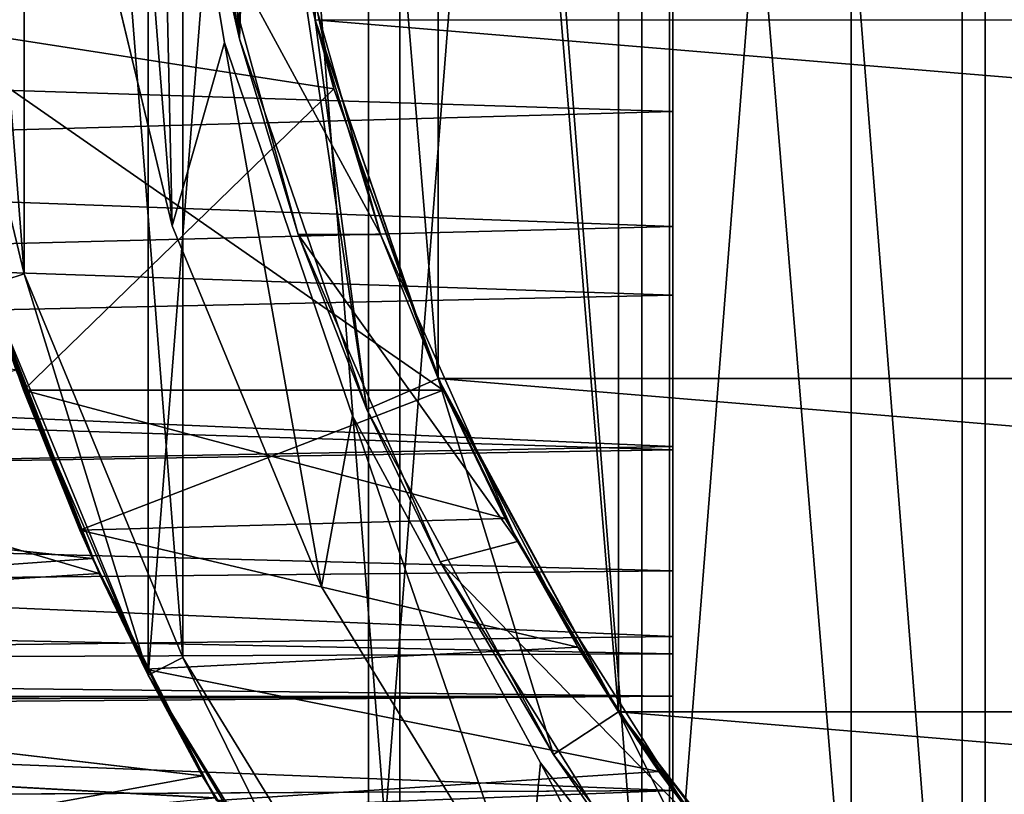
# Model space of a CAD drawing. Header units: millimetres. Extents: x -182 to 217, y -96 to 236.
# Tile 401 of 458: x 183.8 to 190.13, y -8.6 to -3.62. Entities that reach past the tile are written whole.
import ezdxf

# ---------------------------------------------------------------- set-up
doc = ezdxf.new("R2010")
doc.units = ezdxf.units.MM
doc.header["$LTSCALE"] = 52.148148
for name, color, linetype in [('823', 7, 'CONTINUOUS'), ('824', 7, 'CONTINUOUS'), ('826', 7, 'CONTINUOUS'), ('827', 7, 'CONTINUOUS'), ('829', 7, 'CONTINUOUS'), ('830', 7, 'CONTINUOUS'), ('832', 7, 'CONTINUOUS'), ('842', 7, 'CONTINUOUS'), ('844', 7, 'CONTINUOUS'), ('846', 7, 'CONTINUOUS'), ('847', 7, 'CONTINUOUS'), ('850', 7, 'CONTINUOUS'), ('851', 7, 'CONTINUOUS'), ('852', 7, 'CONTINUOUS'), ('853', 7, 'CONTINUOUS'), ('860', 7, 'CONTINUOUS'), ('861', 7, 'CONTINUOUS'), ('862', 7, 'CONTINUOUS'), ('863', 7, 'CONTINUOUS'), ('864', 7, 'CONTINUOUS'), ('867', 7, 'CONTINUOUS'), ('869', 7, 'CONTINUOUS'), ('880', 7, 'CONTINUOUS'), ('885', 7, 'CONTINUOUS'), ('887', 7, 'CONTINUOUS'), ('888', 7, 'CONTINUOUS'), ('889', 7, 'CONTINUOUS'), ('921', 7, 'CONTINUOUS'), ('923', 7, 'CONTINUOUS'), ('924', 7, 'CONTINUOUS')]:
    doc.layers.add(name, color=color, linetype=linetype)

msp = doc.modelspace()

# ---------------------------------------------------------------- linework, layer by layer
at = {"layer": '823', "color": 7, "linetype": 'CONTINUOUS', "true_color": 0xaaaaaa}
for points in [[(189.8608, 13.9556, -69.5), (192.1688, 15.37, -69.5), (189.8608, -13.9556, -69.5), (189.8608, 13.9556, -69.5)], [(189.8608, -13.9556, -69.5), (192.1688, 15.37, -69.5), (192.1688, -15.37, -69.5), (189.8608, -13.9556, -69.5)], [(187.8024, 12.1976, -69.5), (189.8608, 13.9556, -69.5), (187.8024, -12.1976, -69.5), (187.8024, 12.1976, -69.5)], [(187.8024, -12.1976, -69.5), (189.8608, 13.9556, -69.5), (189.8608, -13.9556, -69.5), (187.8024, -12.1976, -69.5)], [(186.0444, 10.1392, -69.5), (187.8024, 12.1976, -69.5), (186.0444, -10.1392, -69.5), (186.0444, 10.1392, -69.5)], [(186.0444, -10.1392, -69.5), (187.8024, 12.1976, -69.5), (187.8024, -12.1976, -69.5), (186.0444, -10.1392, -69.5)], [(184.6301, 7.8312, -69.5), (186.0444, 10.1392, -69.5), (184.6301, -7.8312, -69.5), (184.6301, 7.8312, -69.5)], [(184.6301, -7.8312, -69.5), (186.0444, 10.1392, -69.5), (186.0444, -10.1392, -69.5), (184.6301, -7.8312, -69.5)], [(183.5942, 5.3304, -69.5), (184.6301, 7.8312, -69.5), (183.5942, -5.3304, -69.5), (183.5942, 5.3304, -69.5)], [(183.5942, -5.3304, -69.5), (184.6301, 7.8312, -69.5), (184.6301, -7.8312, -69.5), (183.5942, -5.3304, -69.5)]]:
    msp.add_3dface(points, dxfattribs=at)
at = {"layer": '824', "color": 7, "linetype": 'CONTINUOUS', "true_color": 0xaaaaaa}
for points in [[(183.2093, -2.6594, 29.5), (183.5942, -5.3304, 29.5), (183.832, -5.2533, 29.5), (183.2093, -2.6594, 29.5)], [(183.5942, -5.3304, 29.5), (184.6301, -7.8312, 29.5), (183.832, -5.2533, 29.5), (183.5942, -5.3304, 29.5)], [(183.832, -5.2533, 29.5), (184.6301, -7.8312, 29.5), (184.8529, -7.7178, 29.5), (183.832, -5.2533, 29.5)], [(184.6301, -7.8312, 29.5), (186.0444, -10.1392, 29.5), (184.8529, -7.7178, 29.5), (184.6301, -7.8312, 29.5)], [(184.8529, -7.7178, 29.5), (186.0444, -10.1392, 29.5), (186.2467, -9.9924, 29.5), (184.8529, -7.7178, 29.5)]]:
    msp.add_3dface(points, dxfattribs=at)
at = {"layer": '826', "color": 7, "linetype": 'CONTINUOUS', "true_color": 0xaaaaaa}
for points in [[(183.5942, -5.3304, -69.5), (184.6301, -7.8312, -69.5), (183.7791, -5.869, -9.6881), (183.5942, -5.3304, -69.5)], [(184.6301, -7.8312, 29.5), (183.5942, -5.3304, 29.5), (184.3149, -7.1791, 21.1335), (184.6301, -7.8312, 29.5)], [(184.3149, -7.1791, 21.1335), (183.5942, -5.3304, 29.5), (183.7799, -5.8713, 21.6873), (184.3149, -7.1791, 21.1335)], [(183.7791, -5.869, -9.6881), (184.6301, -7.8312, -69.5), (184.3142, -7.1777, -9.1342), (183.7791, -5.869, -9.6881)], [(184.3142, -7.1777, -9.1342), (184.6301, -7.8312, -69.5), (184.9769, -8.4776, -8.4462), (184.3142, -7.1777, -9.1342)], [(184.9777, -8.4789, 20.4454), (184.6301, -7.8312, 29.5), (184.3149, -7.1791, 21.1335), (184.9777, -8.4789, 20.4454)], [(184.6301, -7.8312, -69.5), (186.0444, -10.1392, -69.5), (184.9769, -8.4776, -8.4462), (184.6301, -7.8312, -69.5)], [(186.0444, -10.1392, 29.5), (184.6301, -7.8312, 29.5), (185.7774, -9.7611, 19.6119), (186.0444, -10.1392, 29.5)], [(185.7774, -9.7611, 19.6119), (184.6301, -7.8312, 29.5), (184.9777, -8.4789, 20.4454), (185.7774, -9.7611, 19.6119)], [(184.9769, -8.4776, -8.4462), (186.0444, -10.1392, -69.5), (185.7764, -9.7597, -7.6129), (184.9769, -8.4776, -8.4462)]]:
    msp.add_3dface(points, dxfattribs=at)
at = {"layer": '827', "color": 7, "linetype": 'CONTINUOUS', "true_color": 0xaaaaaa}
for points in [[(189.1481, 9.9899, -67), (190.9404, -11.6398, -67), (190.9404, 11.6398, -67), (189.1481, 9.9899, -67)], [(187.6518, 8.0675, -67), (189.1481, -9.9899, -67), (189.1481, 9.9899, -67), (187.6518, 8.0675, -67)], [(189.1481, -9.9899, -67), (190.9404, -11.6398, -67), (189.1481, 9.9899, -67), (189.1481, -9.9899, -67)], [(186.4923, 5.925, -67), (187.6518, -8.0675, -67), (187.6518, 8.0675, -67), (186.4923, 5.925, -67)], [(187.6518, -8.0675, -67), (189.1481, -9.9899, -67), (187.6518, 8.0675, -67), (187.6518, -8.0675, -67)], [(185.7014, 3.6209, -67), (186.4923, -5.925, -67), (186.4923, 5.925, -67), (185.7014, 3.6209, -67)], [(186.4923, -5.925, -67), (187.6518, -8.0675, -67), (186.4923, 5.925, -67), (186.4923, -5.925, -67)], [(185.7014, -3.6209, -67), (186.4923, -5.925, -67), (185.7014, 3.6209, -67), (185.7014, -3.6209, -67)]]:
    msp.add_3dface(points, dxfattribs=at)
at = {"layer": '829', "color": 7, "linetype": 'CONTINUOUS', "true_color": 0xaaaaaa}
for points in [[(185.3004, -1.2181, 24), (185.7014, -3.6209, 24), (185.3936, -2.0531, 17), (185.3004, -1.2181, 24)], [(185.8215, -4.0661, -5), (185.7014, -3.6209, -67), (185.3936, -2.0531, -5), (185.8215, -4.0661, -5)], [(185.3936, -2.0531, 17), (185.7014, -3.6209, 24), (185.8215, -4.0661, 17), (185.3936, -2.0531, 17)], [(186.4923, -5.925, -67), (185.7014, -3.6209, -67), (185.8215, -4.0661, -5), (186.4923, -5.925, -67)], [(185.7014, -3.6209, 24), (186.4923, -5.925, 24), (185.8215, -4.0661, 17), (185.7014, -3.6209, 24)], [(186.5255, -6, -5), (186.4923, -5.925, -67), (185.8215, -4.0661, -5), (186.5255, -6, -5)], [(185.8215, -4.0661, 17), (186.4923, -5.925, 24), (186.5255, -6, 17), (185.8215, -4.0661, 17)], [(187.6518, -8.0675, -67), (186.4923, -5.925, -67), (187.3901, -7.652, -4.7192), (187.6518, -8.0675, -67)], [(187.3901, -7.652, -4.7192), (186.4923, -5.925, -67), (186.9241, -6.8252, -4.9314), (187.3901, -7.652, -4.7192)], [(186.9241, -6.8252, -4.9314), (186.4923, -5.925, -67), (186.5255, -6, -5), (186.9241, -6.8252, -4.9314)], [(186.4923, -5.925, 24), (187.6518, -8.0675, 24), (186.5255, -6, 17), (186.4923, -5.925, 24)], [(186.5255, -6, 17), (187.6518, -8.0675, 24), (186.9241, -6.8252, 16.9314), (186.5255, -6, 17)], [(186.9241, -6.8252, 16.9314), (187.6518, -8.0675, 24), (187.3901, -7.652, 16.7192), (186.9241, -6.8252, 16.9314)], [(187.9111, -8.451, -4.358), (187.6518, -8.0675, -67), (187.3901, -7.652, -4.7192), (187.9111, -8.451, -4.358)], [(187.3901, -7.652, 16.7192), (187.6518, -8.0675, 24), (187.9111, -8.451, 16.358), (187.3901, -7.652, 16.7192)], [(189.1481, -9.9899, -67), (187.6518, -8.0675, -67), (188.9819, -9.8063, -3.2422), (189.1481, -9.9899, -67)], [(188.9819, -9.8063, -3.2422), (187.6518, -8.0675, -67), (188.4581, -9.1841, -3.8551), (188.9819, -9.8063, -3.2422)], [(188.4581, -9.1841, -3.8551), (187.6518, -8.0675, -67), (187.9111, -8.451, -4.358), (188.4581, -9.1841, -3.8551)], [(187.6518, -8.0675, 24), (189.1481, -9.9899, 24), (187.9111, -8.451, 16.358), (187.6518, -8.0675, 24)], [(187.9111, -8.451, 16.358), (189.1481, -9.9899, 24), (188.4581, -9.1841, 15.8551), (187.9111, -8.451, 16.358)]]:
    msp.add_3dface(points, dxfattribs=at)
at = {"layer": '830', "color": 7, "linetype": 'CONTINUOUS', "true_color": 0xaaaaaa}
for points in [[(184.8021, 1.2593, 24), (185.2167, -3.7437, 24), (185.2167, 3.7437, 24), (184.8021, 1.2593, 24)], [(185.2167, -3.7437, 24), (185.3004, -1.2181, 24), (185.2167, 3.7437, 24), (185.2167, -3.7437, 24)], [(184.8021, -1.2593, 24), (185.2167, -3.7437, 24), (184.8021, 1.2593, 24), (184.8021, -1.2593, 24)], [(186.0345, -6.1259, 24), (185.3004, -1.2181, 24), (185.2167, -3.7437, 24), (186.0345, -6.1259, 24)], [(185.7014, -3.6209, 24), (185.3004, -1.2181, 24), (186.0345, -6.1259, 24), (185.7014, -3.6209, 24)], [(186.4923, -5.925, 24), (185.7014, -3.6209, 24), (186.0345, -6.1259, 24), (186.4923, -5.925, 24)], [(187.2332, -8.341, 24), (186.4923, -5.925, 24), (186.0345, -6.1259, 24), (187.2332, -8.341, 24)], [(187.6518, -8.0675, 24), (186.4923, -5.925, 24), (187.2332, -8.341, 24), (187.6518, -8.0675, 24)], [(188.7802, -10.3285, 24), (187.6518, -8.0675, 24), (187.2332, -8.341, 24), (188.7802, -10.3285, 24)], [(189.1481, -9.9899, 24), (187.6518, -8.0675, 24), (188.7802, -10.3285, 24), (189.1481, -9.9899, 24)]]:
    msp.add_3dface(points, dxfattribs=at)
at = {"layer": '832', "color": 7, "linetype": 'CONTINUOUS', "true_color": 0xaaaaaa}
for points in [[(185.2167, -3.7437, 24), (184.8021, -1.2593, 24), (185.0553, -3.0361, 24.5), (185.2167, -3.7437, 24)], [(185.593, -5, 24.5), (185.2167, -3.7437, 24), (185.0553, -3.0361, 24.5), (185.593, -5, 24.5)], [(186.0345, -6.1259, 24), (185.2167, -3.7437, 24), (185.593, -5, 24.5), (186.0345, -6.1259, 24)], [(186.5051, -7.1029, 27), (186.0345, -6.1259, 24), (185.593, -5, 24.5), (186.5051, -7.1029, 27)], [(185.593, -5, 27), (186.5051, -7.1029, 27), (185.593, -5, 24.5), (185.593, -5, 27)], [(187.2332, -8.341, 24), (186.0345, -6.1259, 24), (186.5051, -7.1029, 27), (187.2332, -8.341, 24)], [(187.7222, -9.0453, 27), (187.2332, -8.341, 24), (186.5051, -7.1029, 27), (187.7222, -9.0453, 27)], [(188.7802, -10.3285, 24), (187.2332, -8.341, 24), (187.7222, -9.0453, 27), (188.7802, -10.3285, 24)]]:
    msp.add_3dface(points, dxfattribs=at)
at = {"layer": '842', "color": 7, "linetype": 'CONTINUOUS', "true_color": 0xaaaaaa}
for points in [[(183.1404, -3.6491, -5), (185.3936, -2.0531, -5), (182.7935, -1.2246, -5), (183.1404, -3.6491, -5)], [(185.8215, -4.0661, -5), (185.3936, -2.0531, -5), (183.1404, -3.6491, -5), (185.8215, -4.0661, -5)], [(183.8271, -6, -5), (185.8215, -4.0661, -5), (183.1404, -3.6491, -5), (183.8271, -6, -5)], [(186.5255, -6, -5), (185.8215, -4.0661, -5), (183.8271, -6, -5), (186.5255, -6, -5)]]:
    msp.add_3dface(points, dxfattribs=at)
at = {"layer": '844', "color": 7, "linetype": 'CONTINUOUS', "true_color": 0xaaaaaa}
for points in [[(182.7935, -1.2246, 17), (185.3936, -2.0531, 17), (183.1404, -3.6491, 17), (182.7935, -1.2246, 17)], [(185.3936, -2.0531, 17), (185.8215, -4.0661, 17), (183.1404, -3.6491, 17), (185.3936, -2.0531, 17)], [(185.8215, -4.0661, 17), (186.5255, -6, 17), (183.1404, -3.6491, 17), (185.8215, -4.0661, 17)], [(183.1404, -3.6491, 17), (186.5255, -6, 17), (183.8271, -6, 17), (183.1404, -3.6491, 17)]]:
    msp.add_3dface(points, dxfattribs=at)
at = {"layer": '846', "color": 7, "linetype": 'CONTINUOUS', "true_color": 0xaaaaaa}
for points in [[(186.5255, -6, 17), (186.9241, -6.8252, 16.9314), (183.8271, -6, 17), (186.5255, -6, 17)], [(183.8271, -6, 17), (186.9241, -6.8252, 16.9314), (184.1907, -6.9012, 16.9181), (183.8271, -6, 17)], [(186.9241, -6.8252, 16.9314), (187.3901, -7.652, 16.7192), (184.1907, -6.9012, 16.9181), (186.9241, -6.8252, 16.9314)], [(184.1907, -6.9012, 16.9181), (187.3901, -7.652, 16.7192), (184.6107, -7.793, 16.6674), (184.1907, -6.9012, 16.9181)], [(187.3901, -7.652, 16.7192), (187.9111, -8.451, 16.358), (184.6107, -7.793, 16.6674), (187.3901, -7.652, 16.7192)], [(184.6107, -7.793, 16.6674), (187.9111, -8.451, 16.358), (185.0685, -8.6378, 16.2476), (184.6107, -7.793, 16.6674)], [(187.9111, -8.451, 16.358), (188.4581, -9.1841, 15.8551), (185.0685, -8.6378, 16.2476), (187.9111, -8.451, 16.358)]]:
    msp.add_3dface(points, dxfattribs=at)
at = {"layer": '847', "color": 7, "linetype": 'CONTINUOUS', "true_color": 0xaaaaaa}
for points in [[(186.5255, -6, -5), (183.8271, -6, -5), (184.1907, -6.9012, -4.9181), (186.5255, -6, -5)], [(186.9241, -6.8252, -4.9314), (186.5255, -6, -5), (184.1907, -6.9012, -4.9181), (186.9241, -6.8252, -4.9314)], [(187.3901, -7.652, -4.7192), (186.9241, -6.8252, -4.9314), (184.1907, -6.9012, -4.9181), (187.3901, -7.652, -4.7192)], [(184.6107, -7.793, -4.6674), (187.3901, -7.652, -4.7192), (184.1907, -6.9012, -4.9181), (184.6107, -7.793, -4.6674)], [(187.9111, -8.451, -4.358), (187.3901, -7.652, -4.7192), (184.6107, -7.793, -4.6674), (187.9111, -8.451, -4.358)], [(185.0685, -8.6378, -4.2476), (187.9111, -8.451, -4.358), (184.6107, -7.793, -4.6674), (185.0685, -8.6378, -4.2476)], [(188.4581, -9.1841, -3.8551), (187.9111, -8.451, -4.358), (185.0685, -8.6378, -4.2476), (188.4581, -9.1841, -3.8551)]]:
    msp.add_3dface(points, dxfattribs=at)
at = {"layer": '850', "color": 7, "linetype": 'CONTINUOUS', "true_color": 0xaaaaaa}
for points in [[(184.3149, -7.1791, 21.1335), (183.7799, -5.8713, 21.6873), (177.5, -7.6044, 20.9243), (184.3149, -7.1791, 21.1335)], [(184.9777, -8.4789, 20.4454), (184.3149, -7.1791, 21.1335), (177.5, -7.6044, 20.9243), (184.9777, -8.4789, 20.4454)], [(177.5, -9.8454, 19.551), (184.9777, -8.4789, 20.4454), (177.5, -7.6044, 20.9243), (177.5, -9.8454, 19.551)], [(185.7774, -9.7611, 19.6119), (184.9777, -8.4789, 20.4454), (177.5, -9.8454, 19.551), (185.7774, -9.7611, 19.6119)]]:
    msp.add_3dface(points, dxfattribs=at)
at = {"layer": '851', "color": 7, "linetype": 'CONTINUOUS', "true_color": 0xaaaaaa}
for points in [[(183.7791, -5.869, -9.6881), (184.3142, -7.1777, -9.1342), (177.5, -5.1761, -9.9302), (183.7791, -5.869, -9.6881)], [(177.5, -5.1761, -9.9302), (184.3142, -7.1777, -9.1342), (177.5, -7.6044, -8.9243), (177.5, -5.1761, -9.9302)], [(184.3142, -7.1777, -9.1342), (184.9769, -8.4776, -8.4462), (177.5, -7.6044, -8.9243), (184.3142, -7.1777, -9.1342)], [(184.9769, -8.4776, -8.4462), (185.7764, -9.7597, -7.6129), (177.5, -7.6044, -8.9243), (184.9769, -8.4776, -8.4462)], [(177.5, -7.6044, -8.9243), (185.7764, -9.7597, -7.6129), (177.5, -9.8454, -7.551), (177.5, -7.6044, -8.9243)]]:
    msp.add_3dface(points, dxfattribs=at)
at = {"layer": '852', "color": 7, "linetype": 'CONTINUOUS', "true_color": 0xaaaaaa}
for points in [[(183.6551, -5.5142, -7.4106), (172.5, -5.8246, -7.2787), (184.2709, -7.0822, -6.6528), (183.6551, -5.5142, -7.4106)], [(172.5, -5.8246, -7.2787), (172.5, -7.9307, -6.1389), (184.2709, -7.0822, -6.6528), (172.5, -5.8246, -7.2787)], [(184.2709, -7.0822, -6.6528), (172.5, -7.9307, -6.1389), (185.0584, -8.6203, -5.6593), (184.2709, -7.0822, -6.6528)], [(172.5, -7.9307, -6.1389), (172.5, -9.8206, -4.668), (185.0584, -8.6203, -5.6593), (172.5, -7.9307, -6.1389)]]:
    msp.add_3dface(points, dxfattribs=at)
at = {"layer": '853', "color": 7, "linetype": 'CONTINUOUS', "true_color": 0xaaaaaa}
for points in [[(184.2712, -7.083, 18.6523), (172.5, -5.8246, 19.2787), (183.6554, -5.515, 19.4102), (184.2712, -7.083, 18.6523)], [(172.5, -7.9307, 18.1389), (172.5, -5.8246, 19.2787), (184.2712, -7.083, 18.6523), (172.5, -7.9307, 18.1389)], [(185.0588, -8.6211, 17.6588), (172.5, -7.9307, 18.1389), (184.2712, -7.083, 18.6523), (185.0588, -8.6211, 17.6588)], [(172.5, -9.8206, 16.668), (172.5, -7.9307, 18.1389), (185.0588, -8.6211, 17.6588), (172.5, -9.8206, 16.668)]]:
    msp.add_3dface(points, dxfattribs=at)
at = {"layer": '860', "color": 7, "linetype": 'CONTINUOUS', "true_color": 0xaaaaaa}
for points in [[(186.5051, -7.1029, 27), (185.593, -5, 27), (187.002, -6.9724, 27), (186.5051, -7.1029, 27)], [(187.002, -6.9724, 27), (185.593, -5, 27), (186.1233, -5, 27), (187.002, -6.9724, 27)], [(188.1592, -8.7953, 27), (186.5051, -7.1029, 27), (187.002, -6.9724, 27), (188.1592, -8.7953, 27)], [(187.7222, -9.0453, 27), (186.5051, -7.1029, 27), (188.1592, -8.7953, 27), (187.7222, -9.0453, 27)]]:
    msp.add_3dface(points, dxfattribs=at)
at = {"layer": '861', "color": 7, "linetype": 'CONTINUOUS', "true_color": 0xaaaaaa}
for points in [[(183.2093, -2.6594, 29.5), (183.832, -5.2533, 29.5), (183.2093, -2.6594, 31.5), (183.2093, -2.6594, 29.5)], [(183.2093, -2.6594, 31.5), (183.832, -5.2533, 29.5), (183.832, -5.2533, 31.5), (183.2093, -2.6594, 31.5)], [(183.832, -5.2533, 29.5), (184.8529, -7.7178, 29.5), (183.832, -5.2533, 31.5), (183.832, -5.2533, 29.5)], [(183.832, -5.2533, 31.5), (184.8529, -7.7178, 29.5), (184.8529, -7.7179, 31.5), (183.832, -5.2533, 31.5)], [(184.8529, -7.7178, 29.5), (186.2467, -9.9924, 29.5), (184.8529, -7.7179, 31.5), (184.8529, -7.7178, 29.5)], [(184.8529, -7.7179, 31.5), (186.2467, -9.9924, 29.5), (186.2467, -9.9924, 31.5), (184.8529, -7.7179, 31.5)]]:
    msp.add_3dface(points, dxfattribs=at)
at = {"layer": '862', "color": 7, "linetype": 'CONTINUOUS', "true_color": 0xaaaaaa}
for points in [[(192.2822, 15.1471, 31.5), (190.0076, 13.7533, 31.5), (192.2822, -15.1471, 31.5), (192.2822, 15.1471, 31.5)], [(190.0076, 13.7533, 31.5), (187.9792, 12.0208, 31.5), (190.0076, -13.7533, 31.5), (190.0076, 13.7533, 31.5)], [(190.0076, 13.7533, 31.5), (190.0076, -13.7533, 31.5), (192.2822, -15.1471, 31.5), (190.0076, 13.7533, 31.5)], [(187.9792, 12.0208, 31.5), (186.2467, 9.9924, 31.5), (187.9792, -12.0208, 31.5), (187.9792, 12.0208, 31.5)], [(187.9792, 12.0208, 31.5), (187.9792, -12.0208, 31.5), (190.0076, -13.7533, 31.5), (187.9792, 12.0208, 31.5)], [(186.2467, 9.9924, 31.5), (184.8529, 7.7179, 31.5), (186.2467, -9.9924, 31.5), (186.2467, 9.9924, 31.5)], [(186.2467, 9.9924, 31.5), (186.2467, -9.9924, 31.5), (187.9792, -12.0208, 31.5), (186.2467, 9.9924, 31.5)], [(184.8529, 7.7179, 31.5), (183.832, 5.2533, 31.5), (184.8529, -7.7179, 31.5), (184.8529, 7.7179, 31.5)], [(184.8529, 7.7179, 31.5), (184.8529, -7.7179, 31.5), (186.2467, -9.9924, 31.5), (184.8529, 7.7179, 31.5)], [(183.832, 5.2533, 31.5), (183.2093, 2.6594, 31.5), (183.832, -5.2533, 31.5), (183.832, 5.2533, 31.5)], [(183.832, 5.2533, 31.5), (183.832, -5.2533, 31.5), (184.8529, -7.7179, 31.5), (183.832, 5.2533, 31.5)], [(183.2093, 2.6594, 31.5), (183.2093, -2.6594, 31.5), (183.832, -5.2533, 31.5), (183.2093, 2.6594, 31.5)]]:
    msp.add_3dface(points, dxfattribs=at)
at = {"layer": '863', "color": 7, "linetype": 'CONTINUOUS', "true_color": 0xaaaaaa}
for points in [[(214.2987, -3.6209, 29.5), (213.5076, -5.925, 29.5), (185.7013, -3.6209, 29.5), (214.2987, -3.6209, 29.5)], [(185.7013, -3.6209, 29.5), (213.5076, -5.925, 29.5), (186.4924, -5.925, 29.5), (185.7013, -3.6209, 29.5)], [(213.5076, -5.925, 29.5), (212.3482, -8.0675, 29.5), (186.4924, -5.925, 29.5), (213.5076, -5.925, 29.5)], [(186.4924, -5.925, 29.5), (212.3482, -8.0675, 29.5), (187.6518, -8.0675, 29.5), (186.4924, -5.925, 29.5)], [(212.3482, -8.0675, 29.5), (210.8519, -9.9899, 29.5), (187.6518, -8.0675, 29.5), (212.3482, -8.0675, 29.5)], [(187.6518, -8.0675, 29.5), (210.8519, -9.9899, 29.5), (189.1481, -9.9899, 29.5), (187.6518, -8.0675, 29.5)]]:
    msp.add_3dface(points, dxfattribs=at)
at = {"layer": '864', "color": 7, "linetype": 'CONTINUOUS', "true_color": 0xaaaaaa}
for points in [[(185.7013, -3.6209, 29.5), (186.1233, -5, 27), (185.5664, -3.0387, 24.5), (185.7013, -3.6209, 29.5)], [(185.5664, -3.0387, 24.5), (186.1233, -5, 27), (186.1233, -5, 24.5), (185.5664, -3.0387, 24.5)], [(186.1233, -5, 27), (185.7013, -3.6209, 29.5), (186.4924, -5.925, 29.5), (186.1233, -5, 27)], [(187.002, -6.9724, 27), (186.1233, -5, 27), (186.4924, -5.925, 29.5), (187.002, -6.9724, 27)], [(187.002, -6.9724, 27), (186.4924, -5.925, 29.5), (187.6518, -8.0675, 29.5), (187.002, -6.9724, 27)], [(188.1592, -8.7953, 27), (187.002, -6.9724, 27), (187.6518, -8.0675, 29.5), (188.1592, -8.7953, 27)], [(188.1592, -8.7953, 27), (187.6518, -8.0675, 29.5), (189.1481, -9.9899, 29.5), (188.1592, -8.7953, 27)]]:
    msp.add_3dface(points, dxfattribs=at)
at = {"layer": '867', "color": 7, "linetype": 'CONTINUOUS', "true_color": 0xaaaaaa}
for points in [[(185.593, -5, 24.5), (185.0553, -3.0361, 24.5), (186.1233, -5, 24.5), (185.593, -5, 24.5)], [(185.0553, -3.0361, 24.5), (185.5664, -3.0387, 24.5), (186.1233, -5, 24.5), (185.0553, -3.0361, 24.5)]]:
    msp.add_3dface(points, dxfattribs=at)
at = {"layer": '869', "color": 7, "linetype": 'CONTINUOUS', "true_color": 0xaaaaaa}
for points in [[(185.593, -5, 27), (185.593, -5, 24.5), (186.1233, -5, 27), (185.593, -5, 27)], [(186.1233, -5, 27), (185.593, -5, 24.5), (186.1233, -5, 24.5), (186.1233, -5, 27)]]:
    msp.add_3dface(points, dxfattribs=at)
at = {"layer": '880', "color": 7, "linetype": 'CONTINUOUS', "true_color": 0xaaaaaa}
for points in [[(183.8271, -6, -5), (183.1404, -3.6491, -5), (183.6551, -5.5142, -7.4106), (183.8271, -6, -5)], [(183.1404, -3.6491, 17), (183.8271, -6, 17), (183.2056, -3.9383, 19.9549), (183.1404, -3.6491, 17)], [(183.8271, -6, 17), (183.6554, -5.515, 19.4102), (183.2056, -3.9383, 19.9549), (183.8271, -6, 17)], [(183.8271, -6, -5), (183.6551, -5.5142, -7.4106), (184.2709, -7.0822, -6.6528), (183.8271, -6, -5)], [(183.8271, -6, 17), (184.1907, -6.9012, 16.9181), (183.6554, -5.515, 19.4102), (183.8271, -6, 17)], [(184.1907, -6.9012, 16.9181), (184.2712, -7.083, 18.6523), (183.6554, -5.515, 19.4102), (184.1907, -6.9012, 16.9181)], [(184.1907, -6.9012, -4.9181), (183.8271, -6, -5), (184.2709, -7.0822, -6.6528), (184.1907, -6.9012, -4.9181)], [(184.1907, -6.9012, 16.9181), (184.6107, -7.793, 16.6674), (184.2712, -7.083, 18.6523), (184.1907, -6.9012, 16.9181)], [(184.6107, -7.793, -4.6674), (184.1907, -6.9012, -4.9181), (184.2709, -7.0822, -6.6528), (184.6107, -7.793, -4.6674)], [(184.6107, -7.793, -4.6674), (184.2709, -7.0822, -6.6528), (185.0584, -8.6203, -5.6593), (184.6107, -7.793, -4.6674)], [(184.6107, -7.793, 16.6674), (185.0588, -8.6211, 17.6588), (184.2712, -7.083, 18.6523), (184.6107, -7.793, 16.6674)], [(184.6107, -7.793, 16.6674), (185.0685, -8.6378, 16.2476), (185.0588, -8.6211, 17.6588), (184.6107, -7.793, 16.6674)], [(185.0685, -8.6378, -4.2476), (184.6107, -7.793, -4.6674), (185.0584, -8.6203, -5.6593), (185.0685, -8.6378, -4.2476)]]:
    msp.add_3dface(points, dxfattribs=at)
at = {"layer": '885', "color": 7, "linetype": 'CONTINUOUS', "true_color": 0xaaaaaa}
for points in [[(184.197, -2.503, 28), (184.7831, -4.9443, 28), (184.197, 2.503, 28), (184.197, -2.503, 28)], [(184.197, 2.503, 28), (184.7831, -4.9443, 28), (184.7024, -1.2676, 28), (184.197, 2.503, 28)], [(184.7024, -1.2676, 28), (184.7831, -4.9443, 28), (185.1197, -3.7682, 28), (184.7024, -1.2676, 28)], [(184.7831, -4.9443, 28), (185.7439, -7.2638, 28), (185.1197, -3.7682, 28), (184.7831, -4.9443, 28)], [(185.1197, -3.7682, 28), (185.7439, -7.2638, 28), (185.9429, -6.166, 28), (185.1197, -3.7682, 28)], [(185.7439, -7.2638, 28), (187.0557, -9.4045, 28), (185.9429, -6.166, 28), (185.7439, -7.2638, 28)], [(185.9429, -6.166, 28), (187.0557, -9.4045, 28), (187.1495, -8.3957, 28), (185.9429, -6.166, 28)], [(187.0557, -9.4045, 28), (188.6863, -11.3137, 28), (187.1495, -8.3957, 28), (187.0557, -9.4045, 28)], [(187.1495, -8.3957, 28), (188.6863, -11.3137, 28), (188.7066, -10.3963, 28), (187.1495, -8.3957, 28)]]:
    msp.add_3dface(points, dxfattribs=at)
at = {"layer": '887', "color": 7, "linetype": 'CONTINUOUS', "true_color": 0xaaaaaa}
for points in [[(184.7831, -4.9443, 29.5), (184.197, -2.503, 28), (184.197, -2.5029, 29.5), (184.7831, -4.9443, 29.5)], [(184.7831, -4.9443, 28), (184.197, -2.503, 28), (184.7831, -4.9443, 29.5), (184.7831, -4.9443, 28)], [(185.7439, -7.2638, 28), (184.7831, -4.9443, 28), (185.7439, -7.2638, 29.5), (185.7439, -7.2638, 28)], [(185.7439, -7.2638, 29.5), (184.7831, -4.9443, 28), (184.7831, -4.9443, 29.5), (185.7439, -7.2638, 29.5)], [(187.0557, -9.4045, 28), (185.7439, -7.2638, 28), (187.0557, -9.4046, 29.5), (187.0557, -9.4045, 28)], [(187.0557, -9.4046, 29.5), (185.7439, -7.2638, 28), (185.7439, -7.2638, 29.5), (187.0557, -9.4046, 29.5)]]:
    msp.add_3dface(points, dxfattribs=at)
at = {"layer": '888', "color": 7, "linetype": 'CONTINUOUS', "true_color": 0xaaaaaa}
for points in [[(184.7024, -1.2676, 28), (185.1197, -3.7682, 28), (184.7024, -1.2676, 29.5), (184.7024, -1.2676, 28)], [(184.7024, -1.2676, 29.5), (185.1197, -3.7682, 28), (185.1197, -3.7682, 29.5), (184.7024, -1.2676, 29.5)], [(185.1197, -3.7682, 28), (185.9429, -6.166, 28), (185.1197, -3.7682, 29.5), (185.1197, -3.7682, 28)], [(185.1197, -3.7682, 29.5), (185.9429, -6.166, 28), (185.9429, -6.1661, 29.5), (185.1197, -3.7682, 29.5)], [(185.9429, -6.166, 28), (187.1495, -8.3957, 28), (185.9429, -6.1661, 29.5), (185.9429, -6.166, 28)], [(185.9429, -6.1661, 29.5), (187.1495, -8.3957, 28), (187.1495, -8.3957, 29.5), (185.9429, -6.1661, 29.5)], [(187.1495, -8.3957, 28), (188.7066, -10.3963, 28), (187.1495, -8.3957, 29.5), (187.1495, -8.3957, 28)], [(187.1495, -8.3957, 29.5), (188.7066, -10.3963, 28), (188.7066, -10.3962, 29.5), (187.1495, -8.3957, 29.5)]]:
    msp.add_3dface(points, dxfattribs=at)
at = {"layer": '889', "color": 7, "linetype": 'CONTINUOUS', "true_color": 0xaaaaaa}
for points in [[(184.7831, -4.9443, 29.5), (184.197, -2.5029, 29.5), (184.7024, -1.2676, 29.5), (184.7831, -4.9443, 29.5)], [(184.7831, -4.9443, 29.5), (184.7024, -1.2676, 29.5), (185.1197, -3.7682, 29.5), (184.7831, -4.9443, 29.5)], [(185.7439, -7.2638, 29.5), (184.7831, -4.9443, 29.5), (185.1197, -3.7682, 29.5), (185.7439, -7.2638, 29.5)], [(185.7439, -7.2638, 29.5), (185.1197, -3.7682, 29.5), (185.9429, -6.1661, 29.5), (185.7439, -7.2638, 29.5)], [(187.0557, -9.4046, 29.5), (185.7439, -7.2638, 29.5), (185.9429, -6.1661, 29.5), (187.0557, -9.4046, 29.5)], [(187.0557, -9.4046, 29.5), (185.9429, -6.1661, 29.5), (187.1495, -8.3957, 29.5), (187.0557, -9.4046, 29.5)], [(188.6863, -11.3137, 29.5), (187.0557, -9.4046, 29.5), (187.1495, -8.3957, 29.5), (188.6863, -11.3137, 29.5)], [(188.6863, -11.3137, 29.5), (187.1495, -8.3957, 29.5), (188.7066, -10.3962, 29.5), (188.6863, -11.3137, 29.5)]]:
    msp.add_3dface(points, dxfattribs=at)
at = {"layer": '921', "color": 7, "linetype": 'CONTINUOUS', "true_color": 0xaaaaaa}
for points in [[(188, -4.2113, -0.8018), (188, -3.3859, -3.303), (188, -2.8898, -1.4598), (188, -4.2113, -0.8018)], [(188, -2.8898, 13.4598), (188, -3.3859, 15.303), (188, -4.2113, 12.8018), (188, -2.8898, 13.4598)], [(188, -4.9499, -2.5737), (188, -3.3859, -3.303), (188, -4.2113, -0.8018), (188, -4.9499, -2.5737)], [(188, -3.3859, 15.303), (188, -4.9499, 14.5737), (188, -4.2113, 12.8018), (188, -3.3859, 15.303)], [(188, -5.3895, 0.0878), (188, -4.9499, -2.5737), (188, -4.2113, -0.8018), (188, -5.3895, 0.0878)], [(188, -4.2113, 12.8018), (188, -4.9499, 14.5737), (188, -5.3895, 11.9122), (188, -4.2113, 12.8018)], [(188, -6.3635, -1.5839), (188, -4.9499, -2.5737), (188, -5.3895, 0.0878), (188, -6.3635, -1.5839)], [(188, -4.9499, 14.5737), (188, -6.3635, 13.5839), (188, -5.3895, 11.9122), (188, -4.9499, 14.5737)], [(188, -6.3841, 1.1788), (188, -6.3635, -1.5839), (188, -5.3895, 0.0878), (188, -6.3841, 1.1788)], [(188, -5.3895, 11.9122), (188, -6.3635, 13.5839), (188, -6.3841, 10.8212), (188, -5.3895, 11.9122)], [(188, -7.5837, -0.3637), (188, -6.3635, -1.5839), (188, -7.1613, 2.434), (188, -7.5837, -0.3637)], [(188, -7.1613, 2.434), (188, -6.3635, -1.5839), (188, -6.3841, 1.1788), (188, -7.1613, 2.434)], [(188, -6.3635, 13.5839), (188, -7.5837, 12.3637), (188, -6.3841, 10.8212), (188, -6.3635, 13.5839)], [(188, -6.3841, 10.8212), (188, -7.5837, 12.3637), (188, -7.1613, 9.566), (188, -6.3841, 10.8212)], [(188, -7.6946, 3.8106), (188, -7.5837, -0.3637), (188, -7.1613, 2.434), (188, -7.6946, 3.8106)], [(188, -7.1613, 9.566), (188, -7.5837, 12.3637), (188, -7.6946, 8.1894), (188, -7.1613, 9.566)], [(188, -8.5736, 1.0499), (188, -7.5837, -0.3637), (188, -8.5736, 10.9501), (188, -8.5736, 1.0499)], [(188, -8.5736, 10.9501), (188, -7.5837, -0.3637), (188, -7.9659, 5.2618), (188, -8.5736, 10.9501)], [(188, -7.9659, 5.2618), (188, -7.5837, -0.3637), (188, -7.6946, 3.8106), (188, -7.9659, 5.2618)], [(188, -7.5837, 12.3637), (188, -8.5736, 10.9501), (188, -7.6946, 8.1894), (188, -7.5837, 12.3637)], [(188, -7.6946, 8.1894), (188, -8.5736, 10.9501), (188, -7.9659, 6.7382), (188, -7.6946, 8.1894)], [(188, -7.9659, 6.7382), (188, -8.5736, 10.9501), (188, -7.9659, 5.2618), (188, -7.9659, 6.7382)], [(188, -9.3029, 2.6139), (188, -8.5736, 1.0499), (188, -9.3029, 9.3861), (188, -9.3029, 2.6139)], [(188, -9.3029, 9.3861), (188, -8.5736, 1.0499), (188, -8.5736, 10.9501), (188, -9.3029, 9.3861)]]:
    msp.add_3dface(points, dxfattribs=at)
at = {"layer": '923', "color": 7, "linetype": 'CONTINUOUS', "true_color": 0xaaaaaa}
for points in [[(166.8854, -2.9211, -3.4592), (188, -3.3859, -3.303), (167.1896, -4.1832, -2.9728), (166.8854, -2.9211, -3.4592)], [(167.1896, -4.1832, 14.9728), (188, -3.3859, 15.303), (166.8854, -2.9211, 15.4592), (167.1896, -4.1832, 14.9728)], [(188, -3.3859, -3.303), (188, -4.9499, -2.5737), (167.1896, -4.1832, -2.9728), (188, -3.3859, -3.303)], [(188, -4.9499, 14.5737), (188, -3.3859, 15.303), (167.1896, -4.1832, 14.9728), (188, -4.9499, 14.5737)], [(167.1896, -4.1832, -2.9728), (188, -4.9499, -2.5737), (167.6525, -5.4747, -2.2485), (167.1896, -4.1832, -2.9728)], [(167.6525, -5.4748, 14.2484), (188, -4.9499, 14.5737), (167.1896, -4.1832, 14.9728), (167.6525, -5.4748, 14.2484)], [(188, -4.9499, -2.5737), (188, -6.3635, -1.5839), (167.6525, -5.4747, -2.2485), (188, -4.9499, -2.5737)], [(188, -6.3635, 13.5839), (188, -4.9499, 14.5737), (167.6525, -5.4748, 14.2484), (188, -6.3635, 13.5839)], [(167.6525, -5.4747, -2.2485), (188, -6.3635, -1.5839), (168.2296, -6.727, -1.2635), (167.6525, -5.4747, -2.2485)], [(168.2297, -6.7272, 13.2633), (188, -6.3635, 13.5839), (167.6525, -5.4748, 14.2484), (168.2297, -6.7272, 13.2633)], [(188, -6.3635, -1.5839), (188, -7.5837, -0.3637), (168.2296, -6.727, -1.2635), (188, -6.3635, -1.5839)], [(188, -7.5837, 12.3637), (188, -6.3635, 13.5839), (168.2297, -6.7272, 13.2633), (188, -7.5837, 12.3637)], [(168.2296, -6.727, -1.2635), (188, -7.5837, -0.3637), (168.8198, -7.8166, -0.0755), (168.2296, -6.727, -1.2635)], [(168.82, -7.8168, 12.0752), (188, -7.5837, 12.3637), (168.2297, -6.7272, 13.2633), (168.82, -7.8168, 12.0752)], [(188, -7.5837, -0.3637), (188, -8.5736, 1.0499), (168.8198, -7.8166, -0.0755), (188, -7.5837, -0.3637)], [(188, -8.5736, 10.9501), (188, -7.5837, 12.3637), (168.82, -7.8168, 12.0752), (188, -8.5736, 10.9501)], [(168.8198, -7.8166, -0.0755), (188, -8.5736, 1.0499), (169.3326, -8.672, 1.2245), (168.8198, -7.8166, -0.0755)], [(169.3327, -8.6722, 10.7753), (188, -8.5736, 10.9501), (168.82, -7.8168, 12.0752), (169.3327, -8.6722, 10.7753)], [(188, -8.5736, 1.0499), (188, -9.3029, 2.6139), (169.3326, -8.672, 1.2245), (188, -8.5736, 1.0499)], [(169.7256, -9.2885, 9.4255), (188, -8.5736, 10.9501), (169.3327, -8.6722, 10.7753), (169.7256, -9.2885, 9.4255)], [(188, -9.3029, 9.3861), (188, -8.5736, 10.9501), (169.7256, -9.2885, 9.4255), (188, -9.3029, 9.3861)]]:
    msp.add_3dface(points, dxfattribs=at)
at = {"layer": '924', "color": 7, "linetype": 'CONTINUOUS', "true_color": 0xaaaaaa}
for points in [[(188, -2.8898, 13.4598), (188, -4.2113, 12.8018), (168.6353, -3.5938, 13.1473), (188, -2.8898, 13.4598)], [(188, -4.2113, -0.8018), (188, -2.8898, -1.4598), (168.6353, -3.5937, -1.1474), (188, -4.2113, -0.8018)], [(168.932, -4.7422, -0.4429), (188, -4.2113, -0.8018), (168.6353, -3.5937, -1.1474), (168.932, -4.7422, -0.4429)], [(168.6353, -3.5938, 13.1473), (188, -4.2113, 12.8018), (168.932, -4.7423, 12.4429), (168.6353, -3.5938, 13.1473)], [(188, -4.2113, 12.8018), (188, -5.3895, 11.9122), (168.932, -4.7423, 12.4429), (188, -4.2113, 12.8018)], [(188, -5.3895, 0.0878), (188, -4.2113, -0.8018), (168.932, -4.7422, -0.4429), (188, -5.3895, 0.0878)], [(169.296, -5.7982, 0.4882), (188, -5.3895, 0.0878), (168.932, -4.7422, -0.4429), (169.296, -5.7982, 0.4882)], [(168.932, -4.7423, 12.4429), (188, -5.3895, 11.9122), (169.2961, -5.7984, 11.5117), (168.932, -4.7423, 12.4429)], [(188, -6.3841, 1.1788), (188, -5.3895, 0.0878), (169.296, -5.7982, 0.4882), (188, -6.3841, 1.1788)], [(188, -5.3895, 11.9122), (188, -6.3841, 10.8212), (169.2961, -5.7984, 11.5117), (188, -5.3895, 11.9122)], [(169.6615, -6.6804, 1.5986), (188, -6.3841, 1.1788), (169.296, -5.7982, 0.4882), (169.6615, -6.6804, 1.5986)], [(169.2961, -5.7984, 11.5117), (188, -6.3841, 10.8212), (169.6616, -6.6806, 10.4011), (169.2961, -5.7984, 11.5117)], [(188, -7.1613, 2.434), (188, -6.3841, 1.1788), (169.6615, -6.6804, 1.5986), (188, -7.1613, 2.434)], [(188, -6.3841, 10.8212), (188, -7.1613, 9.566), (169.6616, -6.6806, 10.4011), (188, -6.3841, 10.8212)], [(169.9669, -7.3371, 2.8114), (188, -7.1613, 2.434), (169.6615, -6.6804, 1.5986), (169.9669, -7.3371, 2.8114)], [(169.6616, -6.6806, 10.4011), (188, -7.1613, 9.566), (169.967, -7.3372, 9.1884), (169.6616, -6.6806, 10.4011)], [(188, -7.6946, 3.8106), (188, -7.1613, 2.434), (169.9669, -7.3371, 2.8114), (188, -7.6946, 3.8106)], [(188, -7.1613, 9.566), (188, -7.6946, 8.1894), (169.967, -7.3372, 9.1884), (188, -7.1613, 9.566)], [(170.1799, -7.7645, 4.0734), (188, -7.6946, 3.8106), (169.9669, -7.3371, 2.8114), (170.1799, -7.7645, 4.0734)], [(169.967, -7.3372, 9.1884), (188, -7.6946, 8.1894), (170.1799, -7.7646, 7.9263), (169.967, -7.3372, 9.1884)], [(188, -7.6946, 8.1894), (188, -7.9659, 6.7382), (170.1799, -7.7646, 7.9263), (188, -7.6946, 8.1894)], [(188, -7.9659, 5.2618), (188, -7.6946, 3.8106), (170.1799, -7.7645, 4.0734), (188, -7.9659, 5.2618)], [(170.2881, -7.974, 5.3559), (188, -7.9659, 5.2618), (170.1799, -7.7645, 4.0734), (170.2881, -7.974, 5.3559)], [(170.1799, -7.7646, 7.9263), (188, -7.9659, 6.7382), (170.2882, -7.9741, 6.6438), (170.1799, -7.7646, 7.9263)], [(188, -7.9659, 5.2618), (170.2881, -7.974, 5.3559), (171.7118, -7.9844, 5.5), (188, -7.9659, 5.2618)], [(170.2882, -7.9741, 6.6438), (188, -7.9659, 6.7382), (183.5, -7.9844, 6.5), (170.2882, -7.9741, 6.6438)], [(183.5, -7.9844, 5.5), (188, -7.9659, 5.2618), (171.7118, -7.9844, 5.5), (183.5, -7.9844, 5.5)], [(188, -7.9659, 6.7382), (188, -7.9659, 5.2618), (183.5, -7.9844, 6.5), (188, -7.9659, 6.7382)], [(183.5, -7.9844, 6.5), (188, -7.9659, 5.2618), (183.5, -8, 6), (183.5, -7.9844, 6.5)], [(183.5, -8, 6), (188, -7.9659, 5.2618), (183.5, -7.9844, 5.5), (183.5, -8, 6)]]:
    msp.add_3dface(points, dxfattribs=at)

doc.saveas('drawing.dxf')
